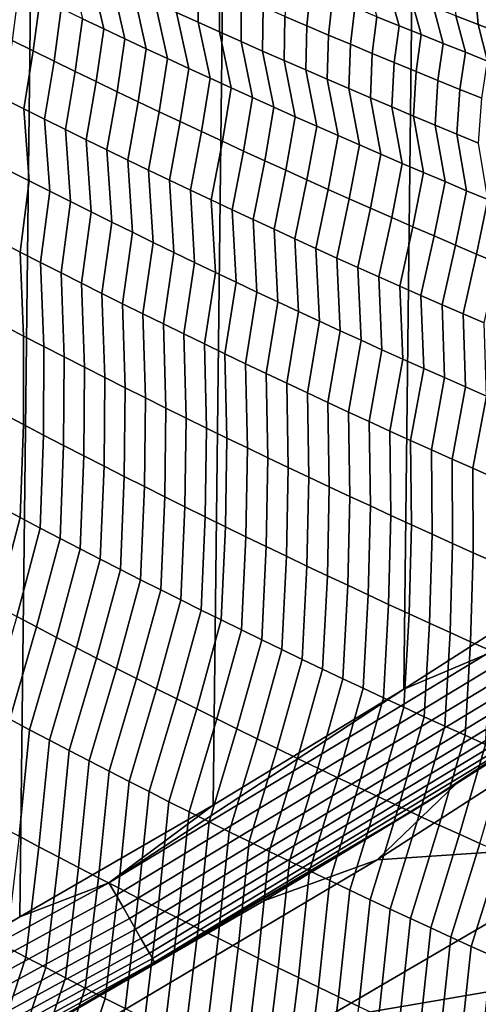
# Model space of a CAD drawing. Header units: metres. Extents: x -240 to 45, y -77 to 27.
# Tile 818 of 1056: x 13.51 to 14.78, y -23.47 to -20.74. Entities that reach past the tile are written whole.
import ezdxf

# ---------------------------------------------------------------- set-up
doc = ezdxf.new("R2010")
doc.units = ezdxf.units.M
doc.layers.add('solid_102011X2', color=7, linetype='CONTINUOUS')

msp = doc.modelspace()

# ---------------------------------------------------------------- linework, layer by layer
at = {"layer": 'solid_102011X2'}
for points in [[(14.046792, 22.914352), (13.512156, -23.223408), (12.969113, -23.521353), (13.511796, 23.223614)], [(14.573893, 22.593666), (14.047163, -22.914135), (13.512156, -23.223408), (14.046792, 22.914352)], [(15.092773, 22.261827), (14.574244, -22.593454), (14.047163, -22.914135), (14.573893, 22.593666)], [(15.603402, 21.91884), (15.093101, -22.261625), (14.574244, -22.593454), (15.092773, 22.261827)], [(13.685586, -20.738955, 125.52227), (13.744282, -20.766796, 125.531738), (13.708655, -20.612772, 125.890121), (13.649431, -20.585081, 125.880974)], [(13.744282, -20.766796, 125.531738), (13.803018, -20.794474, 125.541107), (13.767919, -20.640301, 125.899185), (13.708655, -20.612772, 125.890121)], [(13.945935, -20.721893, 125.925804), (14.005349, -20.74876, 125.934486), (14.004432, -20.62731, 126.302605), (13.944228, -20.600615, 126.294228)], [(13.803018, -20.794474, 125.541107), (13.861794, -20.821985, 125.550385), (13.82722, -20.667664, 125.90815), (13.767919, -20.640301, 125.899185)], [(14.005349, -20.74876, 125.934486), (14.064799, -20.775459, 125.943085), (14.064671, -20.653837, 126.31089), (14.004432, -20.62731, 126.302605)], [(14.245594, -20.73241, 126.335197), (14.305968, -20.758265, 126.343109), (14.316497, -20.657574, 126.716171), (14.255424, -20.631996, 126.708572)], [(14.499907, -20.733286, 126.738426), (14.561104, -20.758181, 126.745659), (14.533164, -20.658279, 127.1175), (14.47153, -20.633673, 127.110519)], [(13.49135, -20.799562, 125.1315), (13.549309, -20.828131, 125.141663), (13.568318, -20.682783, 125.503059), (13.509748, -20.654451, 125.493309)], [(13.861794, -20.821985, 125.550385), (13.920609, -20.849333, 125.559563), (13.886559, -20.694862, 125.917023), (13.82722, -20.667664, 125.90815)], [(14.064799, -20.775459, 125.943085), (14.124286, -20.801991, 125.951584), (14.124944, -20.680199, 126.319084), (14.064671, -20.653837, 126.31089)], [(14.305968, -20.758265, 126.343109), (14.366377, -20.783945, 126.350929), (14.377603, -20.682983, 126.723686), (14.316497, -20.657574, 126.716171)], [(14.561104, -20.758181, 126.745659), (14.622332, -20.782902, 126.7528), (14.594828, -20.682713, 127.12439), (14.533164, -20.658279, 127.1175)], [(14.718241, -20.731068, 127.137894), (14.779989, -20.754988, 127.144501), (14.773767, -20.68037, 127.521637), (14.711119, -20.656643, 127.515228)], [(13.549309, -20.828131, 125.141663), (13.60731, -20.856539, 125.151726), (13.626932, -20.710951, 125.512711), (13.568318, -20.682783, 125.503059)], [(13.920609, -20.849333, 125.559563), (13.979463, -20.876513, 125.568649), (13.945935, -20.721893, 125.925804), (13.886559, -20.694862, 125.917023)], [(14.124286, -20.801991, 125.951584), (14.183807, -20.828356, 125.959984), (14.185252, -20.706388, 126.327187), (14.124944, -20.680199, 126.319084)], [(14.366377, -20.783945, 126.350929), (14.426817, -20.809458, 126.35865), (14.438739, -20.70822, 126.731102), (14.377603, -20.682983, 126.723686)], [(14.622332, -20.782902, 126.7528), (14.683589, -20.807451, 126.759842), (14.65652, -20.706976, 127.131187), (14.594828, -20.682713, 127.12439)], [(14.779989, -20.754988, 127.144501), (14.841765, -20.778734, 127.151024), (14.836442, -20.703924, 127.527946), (14.773767, -20.68037, 127.521637)], [(13.60731, -20.856539, 125.151726), (13.665357, -20.884785, 125.161697), (13.685586, -20.738955, 125.52227), (13.626932, -20.710951, 125.512711)], [(13.979463, -20.876513, 125.568649), (14.038355, -20.903528, 125.577637), (14.005349, -20.74876, 125.934486), (13.945935, -20.721893, 125.925804)], [(14.183807, -20.828356, 125.959984), (14.243364, -20.854551, 125.968292), (14.245594, -20.73241, 126.335197), (14.185252, -20.706388, 126.327187)], [(14.426817, -20.809458, 126.35865), (14.487289, -20.834799, 126.36628), (14.499907, -20.733286, 126.738426), (14.438739, -20.70822, 126.731102)], [(14.683589, -20.807451, 126.759842), (14.744876, -20.831825, 126.766792), (14.718241, -20.731068, 127.137894), (14.65652, -20.706976, 127.131187)], [(13.665357, -20.884785, 125.161697), (13.723445, -20.912867, 125.17157), (13.744282, -20.766796, 125.531738), (13.685586, -20.738955, 125.52227)], [(14.038355, -20.903528, 125.577637), (14.097284, -20.930374, 125.586533), (14.064799, -20.775459, 125.943085), (14.005349, -20.74876, 125.934486)], [(14.243364, -20.854551, 125.968292), (14.302956, -20.880579, 125.976509), (14.305968, -20.758265, 126.343109), (14.245594, -20.73241, 126.335197)], [(14.487289, -20.834799, 126.36628), (14.547793, -20.859968, 126.373817), (14.561104, -20.758181, 126.745659), (14.499907, -20.733286, 126.738426)], [(14.744876, -20.831825, 126.766792), (14.80619, -20.856028, 126.773643), (14.779989, -20.754988, 127.144501), (14.718241, -20.731068, 127.137894)], [(13.723445, -20.912867, 125.17157), (13.781575, -20.940788, 125.181351), (13.803018, -20.794474, 125.541107), (13.744282, -20.766796, 125.531738)], [(14.097284, -20.930374, 125.586533), (14.156252, -20.957056, 125.595322), (14.124286, -20.801991, 125.951584), (14.064799, -20.775459, 125.943085)], [(14.302956, -20.880579, 125.976509), (14.36258, -20.906437, 125.984619), (14.366377, -20.783945, 126.350929), (14.305968, -20.758265, 126.343109)], [(14.547793, -20.859968, 126.373817), (14.608328, -20.884964, 126.381256), (14.622332, -20.782902, 126.7528), (14.561104, -20.758181, 126.745659)], [(14.80619, -20.856028, 126.773643), (14.867534, -20.880054, 126.780403), (14.841765, -20.778734, 127.151024), (14.779989, -20.754988, 127.144501)], [(13.46594, -20.959507, 124.776115), (13.523328, -20.988308, 124.78672), (13.549309, -20.828131, 125.141663), (13.49135, -20.799562, 125.1315)], [(13.781575, -20.940788, 125.181351), (13.839748, -20.968544, 125.191025), (13.861794, -20.821985, 125.550385), (13.803018, -20.794474, 125.541107)], [(14.156252, -20.957056, 125.595322), (14.215256, -20.983568, 125.604019), (14.183807, -20.828356, 125.959984), (14.124286, -20.801991, 125.951584)], [(14.36258, -20.906437, 125.984619), (14.422239, -20.932127, 125.992645), (14.426817, -20.809458, 126.35865), (14.366377, -20.783945, 126.350929)], [(14.608328, -20.884964, 126.381256), (14.668893, -20.909788, 126.388596), (14.683589, -20.807451, 126.759842), (14.622332, -20.782902, 126.7528)], [(14.668893, -20.909788, 126.388596), (14.729488, -20.934439, 126.395844), (14.744876, -20.831825, 126.766792), (14.683589, -20.807451, 126.759842)], [(13.523328, -20.988308, 124.78672), (13.580762, -21.016951, 124.797226), (13.60731, -20.856539, 125.151726), (13.549309, -20.828131, 125.141663)], [(13.839748, -20.968544, 125.191025), (13.897962, -20.996136, 125.200607), (13.920609, -20.849333, 125.559563), (13.861794, -20.821985, 125.550385)], [(14.215256, -20.983568, 125.604019), (14.274296, -21.009912, 125.612617), (14.243364, -20.854551, 125.968292), (14.183807, -20.828356, 125.959984)], [(14.422239, -20.932127, 125.992645), (14.481931, -20.957645, 126.000565), (14.487289, -20.834799, 126.36628), (14.426817, -20.809458, 126.35865)], [(14.729488, -20.934439, 126.395844), (14.790113, -20.958918, 126.402992), (14.80619, -20.856028, 126.773643), (14.744876, -20.831825, 126.766792)], [(13.580762, -21.016951, 124.797226), (13.638241, -21.045433, 124.807632), (13.665357, -20.884785, 125.161697), (13.60731, -20.856539, 125.151726)], [(13.897962, -20.996136, 125.200607), (13.956217, -21.023563, 125.210091), (13.979463, -20.876513, 125.568649), (13.920609, -20.849333, 125.559563)], [(14.274296, -21.009912, 125.612617), (14.333372, -21.036087, 125.621117), (14.302956, -20.880579, 125.976509), (14.243364, -20.854551, 125.968292)], [(14.481931, -20.957645, 126.000565), (14.541656, -20.982994, 126.008392), (14.547793, -20.859968, 126.373817), (14.487289, -20.834799, 126.36628)], [(14.541656, -20.982994, 126.008392), (14.601412, -21.008171, 126.016121), (14.608328, -20.884964, 126.381256), (14.547793, -20.859968, 126.373817)], [(13.638241, -21.045433, 124.807632), (13.695765, -21.073753, 124.817947), (13.723445, -20.912867, 125.17157), (13.665357, -20.884785, 125.161697)], [(13.956217, -21.023563, 125.210091), (14.014511, -21.050825, 125.219475), (14.038355, -20.903528, 125.577637), (13.979463, -20.876513, 125.568649)], [(14.333372, -21.036087, 125.621117), (14.392484, -21.062094, 125.629524), (14.36258, -20.906437, 125.984619), (14.302956, -20.880579, 125.976509)], [(14.601412, -21.008171, 126.016121), (14.6612, -21.033178, 126.02375), (14.668893, -20.909788, 126.388596), (14.608328, -20.884964, 126.381256)], [(13.695765, -21.073753, 124.817947), (13.753334, -21.101912, 124.828156), (13.781575, -20.940788, 125.181351), (13.723445, -20.912867, 125.17157)], [(14.014511, -21.050825, 125.219475), (14.072845, -21.077919, 125.228767), (14.097284, -20.930374, 125.586533), (14.038355, -20.903528, 125.577637)], [(14.392484, -21.062094, 125.629524), (14.45163, -21.087929, 125.637825), (14.422239, -20.932127, 125.992645), (14.36258, -20.906437, 125.984619)], [(14.6612, -21.033178, 126.02375), (14.721018, -21.058012, 126.031281), (14.729488, -20.934439, 126.395844), (14.668893, -20.909788, 126.388596)], [(13.753334, -21.101912, 124.828156), (13.810946, -21.129908, 124.838264), (13.839748, -20.968544, 125.191025), (13.781575, -20.940788, 125.181351)], [(14.072845, -21.077919, 125.228767), (14.131219, -21.104849, 125.237953), (14.156252, -20.957056, 125.595322), (14.097284, -20.930374, 125.586533)], [(14.45163, -21.087929, 125.637825), (14.510809, -21.113596, 125.646027), (14.481931, -20.957645, 126.000565), (14.422239, -20.932127, 125.992645)], [(14.721018, -21.058012, 126.031281), (14.780868, -21.082674, 126.038719), (14.790113, -20.958918, 126.402992), (14.729488, -20.934439, 126.395844)], [(13.481312, -21.158377, 124.437187), (13.538291, -21.187313, 124.448196), (13.523328, -20.988308, 124.78672), (13.46594, -20.959507, 124.776115)], [(13.810946, -21.129908, 124.838264), (13.868603, -21.157742, 124.848282), (13.897962, -20.996136, 125.200607), (13.839748, -20.968544, 125.191025)], [(14.131219, -21.104849, 125.237953), (14.189631, -21.131611, 125.24704), (14.215256, -20.983568, 125.604019), (14.156252, -20.957056, 125.595322)], [(14.510809, -21.113596, 125.646027), (14.570024, -21.139091, 125.654129), (14.541656, -20.982994, 126.008392), (14.481931, -20.957645, 126.000565)], [(13.538291, -21.187313, 124.448196), (13.595317, -21.216089, 124.459106), (13.580762, -21.016951, 124.797226), (13.523328, -20.988308, 124.78672)], [(13.868603, -21.157742, 124.848282), (13.926302, -21.185411, 124.858192), (13.956217, -21.023563, 125.210091), (13.897962, -20.996136, 125.200607)], [(14.189631, -21.131611, 125.24704), (14.248081, -21.158205, 125.256027), (14.274296, -21.009912, 125.612617), (14.215256, -20.983568, 125.604019)], [(14.570024, -21.139091, 125.654129), (14.629271, -21.164415, 125.662132), (14.601412, -21.008171, 126.016121), (14.541656, -20.982994, 126.008392)], [(13.595317, -21.216089, 124.459106), (13.652391, -21.244705, 124.46991), (13.638241, -21.045433, 124.807632), (13.580762, -21.016951, 124.797226)], [(13.926302, -21.185411, 124.858192), (13.984043, -21.212915, 124.867996), (14.014511, -21.050825, 125.219475), (13.956217, -21.023563, 125.210091)], [(14.248081, -21.158205, 125.256027), (14.306569, -21.184631, 125.264908), (14.333372, -21.036087, 125.621117), (14.274296, -21.009912, 125.612617)], [(14.629271, -21.164415, 125.662132), (14.68855, -21.189568, 125.670036), (14.6612, -21.033178, 126.02375), (14.601412, -21.008171, 126.016121)], [(13.652391, -21.244705, 124.46991), (13.709513, -21.273161, 124.480614), (13.695765, -21.073753, 124.817947), (13.638241, -21.045433, 124.807632)], [(13.984043, -21.212915, 124.867996), (14.041825, -21.240255, 124.877708), (14.072845, -21.077919, 125.228767), (14.014511, -21.050825, 125.219475)], [(14.306569, -21.184631, 125.264908), (14.365094, -21.21089, 125.273697), (14.392484, -21.062094, 125.629524), (14.333372, -21.036087, 125.621117)], [(14.68855, -21.189568, 125.670036), (14.747862, -21.214546, 125.677834), (14.721018, -21.058012, 126.031281), (14.6612, -21.033178, 126.02375)], [(13.709513, -21.273161, 124.480614), (13.76668, -21.301455, 124.491211), (13.753334, -21.101912, 124.828156), (13.695765, -21.073753, 124.817947)], [(14.041825, -21.240255, 124.877708), (14.099649, -21.267429, 124.887314), (14.131219, -21.104849, 125.237953), (14.072845, -21.077919, 125.228767)], [(14.365094, -21.21089, 125.273697), (14.423656, -21.23698, 125.282379), (14.45163, -21.087929, 125.637825), (14.392484, -21.062094, 125.629524)], [(14.747862, -21.214546, 125.677834), (14.807205, -21.239353, 125.685532), (14.780868, -21.082674, 126.038719), (14.721018, -21.058012, 126.031281)], [(13.76668, -21.301455, 124.491211), (13.823894, -21.329588, 124.501709), (13.810946, -21.129908, 124.838264), (13.753334, -21.101912, 124.828156)], [(14.099649, -21.267429, 124.887314), (14.157515, -21.294439, 124.89682), (14.189631, -21.131611, 125.24704), (14.131219, -21.104849, 125.237953)], [(14.423656, -21.23698, 125.282379), (14.482252, -21.262899, 125.290962), (14.510809, -21.113596, 125.646027), (14.45163, -21.087929, 125.637825)], [(13.823894, -21.329588, 124.501709), (13.881152, -21.357557, 124.5121), (13.868603, -21.157742, 124.848282), (13.810946, -21.129908, 124.838264)], [(14.157515, -21.294439, 124.89682), (14.21542, -21.321281, 124.906219), (14.248081, -21.158205, 125.256027), (14.189631, -21.131611, 125.24704)], [(14.482252, -21.262899, 125.290962), (14.540885, -21.288651, 125.299438), (14.570024, -21.139091, 125.654129), (14.510809, -21.113596, 125.646027)], [(13.457001, -21.355215, 124.100388), (13.51337, -21.384256, 124.111832), (13.538291, -21.187313, 124.448196), (13.481312, -21.158377, 124.437187)], [(13.881152, -21.357557, 124.5121), (13.938456, -21.385363, 124.522392), (13.926302, -21.185411, 124.858192), (13.868603, -21.157742, 124.848282)], [(14.21542, -21.321281, 124.906219), (14.273364, -21.347956, 124.91552), (14.306569, -21.184631, 125.264908), (14.248081, -21.158205, 125.256027)], [(14.540885, -21.288651, 125.299438), (14.599552, -21.31423, 125.307816), (14.629271, -21.164415, 125.662132), (14.570024, -21.139091, 125.654129)], [(13.51337, -21.384256, 124.111832), (13.569788, -21.413141, 124.123177), (13.595317, -21.216089, 124.459106), (13.538291, -21.187313, 124.448196)], [(13.938456, -21.385363, 124.522392), (13.995804, -21.413004, 124.532585), (13.984043, -21.212915, 124.867996), (13.926302, -21.185411, 124.858192)], [(14.273364, -21.347956, 124.91552), (14.331347, -21.374464, 124.924713), (14.365094, -21.21089, 125.273697), (14.306569, -21.184631, 125.264908)], [(14.599552, -21.31423, 125.307816), (14.658254, -21.339638, 125.316093), (14.68855, -21.189568, 125.670036), (14.629271, -21.164415, 125.662132)], [(13.995804, -21.413004, 124.532585), (14.053195, -21.440481, 124.542664), (14.041825, -21.240255, 124.877708), (13.984043, -21.212915, 124.867996)], [(14.331347, -21.374464, 124.924713), (14.389369, -21.400805, 124.933807), (14.423656, -21.23698, 125.282379), (14.365094, -21.21089, 125.273697)], [(14.658254, -21.339638, 125.316093), (14.71699, -21.364876, 125.324265), (14.747862, -21.214546, 125.677834), (14.68855, -21.189568, 125.670036)], [(14.71699, -21.364876, 125.324265), (14.775759, -21.38994, 125.332329), (14.807205, -21.239353, 125.685532), (14.747862, -21.214546, 125.677834)], [(13.569788, -21.413141, 124.123177), (13.626256, -21.441868, 124.134422), (13.652391, -21.244705, 124.46991), (13.595317, -21.216089, 124.459106)], [(14.053195, -21.440481, 124.542664), (14.11063, -21.467794, 124.552643), (14.099649, -21.267429, 124.887314), (14.041825, -21.240255, 124.877708)], [(14.389369, -21.400805, 124.933807), (14.44743, -21.426975, 124.942795), (14.482252, -21.262899, 125.290962), (14.423656, -21.23698, 125.282379)], [(14.775759, -21.38994, 125.332329), (14.83456, -21.414833, 125.340294), (14.86658, -21.263987, 125.69313), (14.807205, -21.239353, 125.685532)], [(13.626256, -21.441868, 124.134422), (13.682774, -21.470436, 124.145554), (13.709513, -21.273161, 124.480614), (13.652391, -21.244705, 124.46991)], [(14.11063, -21.467794, 124.552643), (14.168107, -21.49494, 124.562515), (14.157515, -21.294439, 124.89682), (14.099649, -21.267429, 124.887314)], [(14.44743, -21.426975, 124.942795), (14.505527, -21.452978, 124.951683), (14.540885, -21.288651, 125.299438), (14.482252, -21.262899, 125.290962)], [(13.682774, -21.470436, 124.145554), (13.73934, -21.498846, 124.156586), (13.76668, -21.301455, 124.491211), (13.709513, -21.273161, 124.480614)], [(14.168107, -21.49494, 124.562515), (14.225627, -21.521921, 124.572289), (14.21542, -21.321281, 124.906219), (14.157515, -21.294439, 124.89682)], [(14.505527, -21.452978, 124.951683), (14.563661, -21.478811, 124.960457), (14.599552, -21.31423, 125.307816), (14.540885, -21.288651, 125.299438)], [(13.73934, -21.498846, 124.156586), (13.795954, -21.527096, 124.167519), (13.823894, -21.329588, 124.501709), (13.76668, -21.301455, 124.491211)], [(14.225627, -21.521921, 124.572289), (14.283188, -21.548735, 124.581947), (14.273364, -21.347956, 124.91552), (14.21542, -21.321281, 124.906219)], [(14.563661, -21.478811, 124.960457), (14.621832, -21.504475, 124.969131), (14.658254, -21.339638, 125.316093), (14.599552, -21.31423, 125.307816)], [(13.795954, -21.527096, 124.167519), (13.852615, -21.555183, 124.178337), (13.881152, -21.357557, 124.5121), (13.823894, -21.329588, 124.501709)], [(14.283188, -21.548735, 124.581947), (14.34079, -21.575382, 124.591499), (14.331347, -21.374464, 124.924713), (14.273364, -21.347956, 124.91552)], [(14.621832, -21.504475, 124.969131), (14.680038, -21.529966, 124.977699), (14.71699, -21.364876, 125.324265), (14.658254, -21.339638, 125.316093)], [(13.466795, -21.587523, 123.781258), (13.522763, -21.616611, 123.793114), (13.51337, -21.384256, 124.111832), (13.457001, -21.355215, 124.100388)], [(13.852615, -21.555183, 124.178337), (13.909325, -21.583111, 124.189056), (13.938456, -21.385363, 124.522392), (13.881152, -21.357557, 124.5121)], [(14.34079, -21.575382, 124.591499), (14.398432, -21.60186, 124.600952), (14.389369, -21.400805, 124.933807), (14.331347, -21.374464, 124.924713)], [(14.680038, -21.529966, 124.977699), (14.738279, -21.555288, 124.98616), (14.775759, -21.38994, 125.332329), (14.71699, -21.364876, 125.324265)], [(13.522763, -21.616611, 123.793114), (13.578784, -21.645546, 123.804863), (13.569788, -21.413141, 124.123177), (13.51337, -21.384256, 124.111832)], [(13.909325, -21.583111, 124.189056), (13.96608, -21.610876, 124.199669), (13.995804, -21.413004, 124.532585), (13.938456, -21.385363, 124.522392)], [(14.398432, -21.60186, 124.600952), (14.456114, -21.628172, 124.610291), (14.44743, -21.426975, 124.942795), (14.389369, -21.400805, 124.933807)], [(14.738279, -21.555288, 124.98616), (14.796556, -21.580439, 124.994522), (14.83456, -21.414833, 125.340294), (14.775759, -21.38994, 125.332329)], [(13.578784, -21.645546, 123.804863), (13.634857, -21.674322, 123.816513), (13.626256, -21.441868, 124.134422), (13.569788, -21.413141, 124.123177)], [(13.96608, -21.610876, 124.199669), (14.022881, -21.638479, 124.210175), (14.053195, -21.440481, 124.542664), (13.995804, -21.413004, 124.532585)], [(14.456114, -21.628172, 124.610291), (14.513835, -21.654312, 124.61953), (14.505527, -21.452978, 124.951683), (14.44743, -21.426975, 124.942795)], [(13.634857, -21.674322, 123.816513), (13.690981, -21.702942, 123.828049), (13.682774, -21.470436, 124.145554), (13.626256, -21.441868, 124.134422)], [(14.022881, -21.638479, 124.210175), (14.079726, -21.66592, 124.220573), (14.11063, -21.467794, 124.552643), (14.053195, -21.440481, 124.542664)], [(14.513835, -21.654312, 124.61953), (14.571595, -21.680286, 124.628654), (14.563661, -21.478811, 124.960457), (14.505527, -21.452978, 124.951683)], [(13.690981, -21.702942, 123.828049), (13.747155, -21.731401, 123.839485), (13.73934, -21.498846, 124.156586), (13.682774, -21.470436, 124.145554)], [(14.079726, -21.66592, 124.220573), (14.136618, -21.693195, 124.230865), (14.168107, -21.49494, 124.562515), (14.11063, -21.467794, 124.552643)], [(14.571595, -21.680286, 124.628654), (14.629394, -21.706089, 124.637672), (14.621832, -21.504475, 124.969131), (14.563661, -21.478811, 124.960457)], [(13.747155, -21.731401, 123.839485), (13.803381, -21.759705, 123.850807), (13.795954, -21.527096, 124.167519), (13.73934, -21.498846, 124.156586)], [(14.136618, -21.693195, 124.230865), (14.193553, -21.720308, 124.241051), (14.225627, -21.521921, 124.572289), (14.168107, -21.49494, 124.562515)], [(14.629394, -21.706089, 124.637672), (14.687229, -21.731722, 124.646584), (14.680038, -21.529966, 124.977699), (14.621832, -21.504475, 124.969131)], [(13.803381, -21.759705, 123.850807), (13.859655, -21.787848, 123.862022), (13.852615, -21.555183, 124.178337), (13.795954, -21.527096, 124.167519)], [(14.193553, -21.720308, 124.241051), (14.250532, -21.747255, 124.251122), (14.283188, -21.548735, 124.581947), (14.225627, -21.521921, 124.572289)], [(14.687229, -21.731722, 124.646584), (14.745102, -21.757183, 124.655388), (14.738279, -21.555288, 124.98616), (14.680038, -21.529966, 124.977699)], [(13.859655, -21.787848, 123.862022), (13.915978, -21.81583, 123.873131), (13.909325, -21.583111, 124.189056), (13.852615, -21.555183, 124.178337)], [(14.250532, -21.747255, 124.251122), (14.307554, -21.774038, 124.261093), (14.34079, -21.575382, 124.591499), (14.283188, -21.548735, 124.581947)], [(14.745102, -21.757183, 124.655388), (14.803012, -21.782473, 124.664078), (14.796556, -21.580439, 124.994522), (14.738279, -21.555288, 124.98616)], [(13.46654, -21.832207, 123.47184), (13.52217, -21.861353, 123.484138), (13.522763, -21.616611, 123.793114), (13.466795, -21.587523, 123.781258)], [(13.915978, -21.81583, 123.873131), (13.972351, -21.843653, 123.884132), (13.96608, -21.610876, 124.199669), (13.909325, -21.583111, 124.189056)], [(14.307554, -21.774038, 124.261093), (14.364618, -21.800655, 124.27095), (14.398432, -21.60186, 124.600952), (14.34079, -21.575382, 124.591499)], [(13.52217, -21.861353, 123.484138), (13.577855, -21.890343, 123.496323), (13.578784, -21.645546, 123.804863), (13.522763, -21.616611, 123.793114)], [(13.972351, -21.843653, 123.884132), (14.028771, -21.871313, 123.89502), (14.022881, -21.638479, 124.210175), (13.96608, -21.610876, 124.199669)], [(14.364618, -21.800655, 124.27095), (14.421724, -21.827106, 124.280701), (14.456114, -21.628172, 124.610291), (14.398432, -21.60186, 124.600952)], [(13.577855, -21.890343, 123.496323), (13.633595, -21.919176, 123.5084), (13.634857, -21.674322, 123.816513), (13.578784, -21.645546, 123.804863)], [(14.028771, -21.871313, 123.89502), (14.085239, -21.898811, 123.905807), (14.079726, -21.66592, 124.220573), (14.022881, -21.638479, 124.210175)], [(14.421724, -21.827106, 124.280701), (14.478872, -21.85339, 124.290344), (14.513835, -21.654312, 124.61953), (14.456114, -21.628172, 124.610291)], [(13.633595, -21.919176, 123.5084), (13.689387, -21.947855, 123.52037), (13.690981, -21.702942, 123.828049), (13.634857, -21.674322, 123.816513)], [(14.085239, -21.898811, 123.905807), (14.141754, -21.926147, 123.916473), (14.136618, -21.693195, 124.230865), (14.079726, -21.66592, 124.220573)], [(14.478872, -21.85339, 124.290344), (14.536061, -21.879505, 124.299873), (14.571595, -21.680286, 124.628654), (14.513835, -21.654312, 124.61953)], [(13.689387, -21.947855, 123.52037), (13.745234, -21.976376, 123.532234), (13.747155, -21.731401, 123.839485), (13.690981, -21.702942, 123.828049)], [(14.141754, -21.926147, 123.916473), (14.198315, -21.953321, 123.92704), (14.193553, -21.720308, 124.241051), (14.136618, -21.693195, 124.230865)], [(14.536061, -21.879505, 124.299873), (14.59329, -21.905455, 124.309296), (14.629394, -21.706089, 124.637672), (14.571595, -21.680286, 124.628654)], [(14.59329, -21.905455, 124.309296), (14.650558, -21.931234, 124.318604), (14.687229, -21.731722, 124.646584), (14.629394, -21.706089, 124.637672)], [(13.745234, -21.976376, 123.532234), (13.801132, -22.00474, 123.543976), (13.803381, -21.759705, 123.850807), (13.747155, -21.731401, 123.839485)], [(14.198315, -21.953321, 123.92704), (14.254922, -21.98033, 123.937485), (14.250532, -21.747255, 124.251122), (14.193553, -21.720308, 124.241051)], [(14.650558, -21.931234, 124.318604), (14.707867, -21.956846, 124.327805), (14.745102, -21.757183, 124.655388), (14.687229, -21.731722, 124.646584)], [(13.801132, -22.00474, 123.543976), (13.857082, -22.032946, 123.555618), (13.859655, -21.787848, 123.862022), (13.803381, -21.759705, 123.850807)], [(14.254922, -21.98033, 123.937485), (14.311573, -22.007175, 123.94783), (14.307554, -21.774038, 124.261093), (14.250532, -21.747255, 124.251122)], [(14.707867, -21.956846, 124.327805), (14.765213, -21.982288, 124.336891), (14.803012, -21.782473, 124.664078), (14.745102, -21.757183, 124.655388)], [(13.857082, -22.032946, 123.555618), (13.913085, -22.060993, 123.567146), (13.915978, -21.81583, 123.873131), (13.859655, -21.787848, 123.862022)], [(14.311573, -22.007175, 123.94783), (14.36827, -22.033855, 123.958054), (14.364618, -21.800655, 124.27095), (14.307554, -21.774038, 124.261093)], [(14.765213, -21.982288, 124.336891), (14.822598, -22.007559, 124.345863), (14.860957, -21.80759, 124.672661), (14.803012, -21.782473, 124.664078)], [(14.36827, -22.033855, 123.958054), (14.425011, -22.060371, 123.96817), (14.421724, -21.827106, 124.280701), (14.364618, -21.800655, 124.27095)], [(13.457604, -22.089417, 123.173088), (13.512948, -22.118616, 123.185844), (13.52217, -21.861353, 123.484138), (13.46654, -21.832207, 123.47184)], [(13.913085, -22.060993, 123.567146), (13.969138, -22.088881, 123.57856), (13.972351, -21.843653, 123.884132), (13.915978, -21.81583, 123.873131)], [(14.425011, -22.060371, 123.96817), (14.481794, -22.086721, 123.978172), (14.478872, -21.85339, 124.290344), (14.421724, -21.827106, 124.280701)], [(13.512948, -22.118616, 123.185844), (13.568349, -22.147659, 123.198486), (13.577855, -21.890343, 123.496323), (13.52217, -21.861353, 123.484138)], [(13.969138, -22.088881, 123.57856), (14.025242, -22.116608, 123.589859), (14.028771, -21.871313, 123.89502), (13.972351, -21.843653, 123.884132)], [(14.481794, -22.086721, 123.978172), (14.538621, -22.112904, 123.988068), (14.536061, -21.879505, 124.299873), (14.478872, -21.85339, 124.290344)], [(13.568349, -22.147659, 123.198486), (13.623807, -22.17655, 123.211021), (13.633595, -21.919176, 123.5084), (13.577855, -21.890343, 123.496323)], [(14.025242, -22.116608, 123.589859), (14.081394, -22.144173, 123.601051), (14.085239, -21.898811, 123.905807), (14.028771, -21.871313, 123.89502)], [(14.538621, -22.112904, 123.988068), (14.59549, -22.13892, 123.997841), (14.59329, -21.905455, 124.309296), (14.536061, -21.879505, 124.299873)], [(13.623807, -22.17655, 123.211021), (13.67932, -22.205286, 123.223442), (13.689387, -21.947855, 123.52037), (13.633595, -21.919176, 123.5084)], [(14.081394, -22.144173, 123.601051), (14.137597, -22.171577, 123.612129), (14.141754, -21.926147, 123.916473), (14.085239, -21.898811, 123.905807)], [(14.59549, -22.13892, 123.997841), (14.652401, -22.16477, 124.007507), (14.650558, -21.931234, 124.318604), (14.59329, -21.905455, 124.309296)], [(13.67932, -22.205286, 123.223442), (13.73489, -22.233868, 123.235748), (13.745234, -21.976376, 123.532234), (13.689387, -21.947855, 123.52037)], [(14.137597, -22.171577, 123.612129), (14.193849, -22.19882, 123.623093), (14.198315, -21.953321, 123.92704), (14.141754, -21.926147, 123.916473)], [(14.652401, -22.16477, 124.007507), (14.709353, -22.190451, 124.017059), (14.707867, -21.956846, 124.327805), (14.650558, -21.931234, 124.318604)], [(13.73489, -22.233868, 123.235748), (13.790515, -22.262291, 123.24794), (13.801132, -22.00474, 123.543976), (13.745234, -21.976376, 123.532234)], [(14.193849, -22.19882, 123.623093), (14.250148, -22.225901, 123.633949), (14.254922, -21.98033, 123.937485), (14.198315, -21.953321, 123.92704)], [(14.709353, -22.190451, 124.017059), (14.766346, -22.215961, 124.026497), (14.765213, -21.982288, 124.336891), (14.707867, -21.956846, 124.327805)], [(13.790515, -22.262291, 123.24794), (13.846194, -22.290558, 123.260025), (13.857082, -22.032946, 123.555618), (13.801132, -22.00474, 123.543976)], [(14.250148, -22.225901, 123.633949), (14.306494, -22.252817, 123.644684), (14.311573, -22.007175, 123.94783), (14.254922, -21.98033, 123.937485)], [(14.766346, -22.215961, 124.026497), (14.823379, -22.241304, 124.03582), (14.822598, -22.007559, 124.345863), (14.765213, -21.982288, 124.336891)], [(13.846194, -22.290558, 123.260025), (13.901928, -22.318668, 123.271988), (13.913085, -22.060993, 123.567146), (13.857082, -22.032946, 123.555618)], [(14.306494, -22.252817, 123.644684), (14.362887, -22.279572, 123.655304), (14.36827, -22.033855, 123.958054), (14.311573, -22.007175, 123.94783)], [(14.362887, -22.279572, 123.655304), (14.419328, -22.30616, 123.665817), (14.425011, -22.060371, 123.96817), (14.36827, -22.033855, 123.958054)], [(13.901928, -22.318668, 123.271988), (13.957715, -22.346619, 123.283844), (13.969138, -22.088881, 123.57856), (13.913085, -22.060993, 123.567146)], [(14.419328, -22.30616, 123.665817), (14.475814, -22.332586, 123.676208), (14.481794, -22.086721, 123.978172), (14.425011, -22.060371, 123.96817)], [(14.475814, -22.332586, 123.676208), (14.532344, -22.358845, 123.686485), (14.538621, -22.112904, 123.988068), (14.481794, -22.086721, 123.978172)], [(13.393665, -22.333832, 122.874397), (13.448648, -22.363169, 122.887711), (13.512948, -22.118616, 123.185844), (13.457604, -22.089417, 123.173088)], [(13.957715, -22.346619, 123.283844), (14.013555, -22.374413, 123.295578), (14.025242, -22.116608, 123.589859), (13.969138, -22.088881, 123.57856)], [(14.532344, -22.358845, 123.686485), (14.58892, -22.384937, 123.696648), (14.59549, -22.13892, 123.997841), (14.538621, -22.112904, 123.988068)], [(13.448648, -22.363169, 122.887711), (13.503692, -22.392355, 122.900917), (13.568349, -22.147659, 123.198486), (13.512948, -22.118616, 123.185844)], [(14.013555, -22.374413, 123.295578), (14.069447, -22.402044, 123.307205), (14.081394, -22.144173, 123.601051), (14.025242, -22.116608, 123.589859)], [(14.58892, -22.384937, 123.696648), (14.645539, -22.410864, 123.706688), (14.652401, -22.16477, 124.007507), (14.59549, -22.13892, 123.997841)], [(13.503692, -22.392355, 122.900917), (13.558795, -22.421389, 122.914001), (13.623807, -22.17655, 123.211021), (13.568349, -22.147659, 123.198486)], [(14.069447, -22.402044, 123.307205), (14.125391, -22.429518, 123.31871), (14.137597, -22.171577, 123.612129), (14.081394, -22.144173, 123.601051)], [(14.645539, -22.410864, 123.706688), (14.702202, -22.436625, 123.716621), (14.709353, -22.190451, 124.017059), (14.652401, -22.16477, 124.007507)], [(13.558795, -22.421389, 122.914001), (13.613957, -22.45027, 122.926979), (13.67932, -22.205286, 123.223442), (13.623807, -22.17655, 123.211021)], [(14.125391, -22.429518, 123.31871), (14.181386, -22.456829, 123.330093), (14.193849, -22.19882, 123.623093), (14.137597, -22.171577, 123.612129)], [(14.702202, -22.436625, 123.716621), (14.758908, -22.462215, 123.726433), (14.766346, -22.215961, 124.026497), (14.709353, -22.190451, 124.017059)], [(13.613957, -22.45027, 122.926979), (13.669179, -22.479, 122.939835), (13.73489, -22.233868, 123.235748), (13.67932, -22.205286, 123.223442)], [(14.181386, -22.456829, 123.330093), (14.237432, -22.48398, 123.34137), (14.250148, -22.225901, 123.633949), (14.193849, -22.19882, 123.623093)], [(14.758908, -22.462215, 123.726433), (14.815656, -22.48764, 123.736122), (14.823379, -22.241304, 124.03582), (14.766346, -22.215961, 124.026497)], [(13.669179, -22.479, 122.939835), (13.724458, -22.507574, 122.952576), (13.790515, -22.262291, 123.24794), (13.73489, -22.233868, 123.235748)], [(14.237432, -22.48398, 123.34137), (14.293529, -22.510969, 123.352524), (14.306494, -22.252817, 123.644684), (14.250148, -22.225901, 123.633949)], [(13.724458, -22.507574, 122.952576), (13.779795, -22.535995, 122.965202), (13.846194, -22.290558, 123.260025), (13.790515, -22.262291, 123.24794)], [(14.293529, -22.510969, 123.352524), (14.349673, -22.537796, 123.363564), (14.362887, -22.279572, 123.655304), (14.306494, -22.252817, 123.644684)], [(14.801622, -22.49753, 0.002684), (14.574244, -22.593454), (15.093101, -22.261625)], [(14.625052, -22.913799, 0.275086), (15.635627, -22.259079, 0.27507), (15.243496, -22.520607, 0.276035)], [(14.937321, -22.710855, 0.234964), (15.635627, -22.259079, 0.27507), (14.625052, -22.913799, 0.275086)], [(13.779795, -22.535995, 122.965202), (13.835189, -22.56426, 122.977715), (13.901928, -22.318668, 123.271988), (13.846194, -22.290558, 123.260025)], [(14.349673, -22.537796, 123.363564), (14.405868, -22.564459, 123.374489), (14.419328, -22.30616, 123.665817), (14.362887, -22.279572, 123.655304)], [(13.835189, -22.56426, 122.977715), (13.89064, -22.592371, 122.990112), (13.957715, -22.346619, 123.283844), (13.901928, -22.318668, 123.271988)], [(14.405868, -22.564459, 123.374489), (14.462111, -22.590958, 123.385292), (14.475814, -22.332586, 123.676208), (14.419328, -22.30616, 123.665817)], [(14.462111, -22.590958, 123.385292), (14.5184, -22.617294, 123.395973), (14.532344, -22.358845, 123.686485), (14.475814, -22.332586, 123.676208)], [(13.89064, -22.592371, 122.990112), (13.946147, -22.620325, 123.002388), (14.013555, -22.374413, 123.295578), (13.957715, -22.346619, 123.283844)], [(14.5184, -22.617294, 123.395973), (14.574738, -22.643465, 123.40654), (14.58892, -22.384937, 123.696648), (14.532344, -22.358845, 123.686485)], [(13.946147, -22.620325, 123.002388), (14.001709, -22.648121, 123.014542), (14.069447, -22.402044, 123.307205), (14.013555, -22.374413, 123.295578)], [(14.574738, -22.643465, 123.40654), (14.631122, -22.66947, 123.416985), (14.645539, -22.410864, 123.706688), (14.58892, -22.384937, 123.696648)], [(13.429444, -22.647429, 122.614006), (13.484253, -22.676613, 122.627686), (13.558795, -22.421389, 122.914001), (13.503692, -22.392355, 122.900917)], [(14.001709, -22.648121, 123.014542), (14.057326, -22.675758, 123.026581), (14.125391, -22.429518, 123.31871), (14.069447, -22.402044, 123.307205)], [(14.631122, -22.66947, 123.416985), (14.687551, -22.695309, 123.427315), (14.702202, -22.436625, 123.716621), (14.645539, -22.410864, 123.706688)], [(13.484253, -22.676613, 122.627686), (13.539124, -22.705645, 122.641243), (13.613957, -22.45027, 122.926979), (13.558795, -22.421389, 122.914001)], [(14.057326, -22.675758, 123.026581), (14.112997, -22.703239, 123.038506), (14.181386, -22.456829, 123.330093), (14.125391, -22.429518, 123.31871)], [(14.687551, -22.695309, 123.427315), (14.744026, -22.720982, 123.437515), (14.758908, -22.462215, 123.726433), (14.702202, -22.436625, 123.716621)], [(13.539124, -22.705645, 122.641243), (13.594057, -22.734528, 122.654678), (13.669179, -22.479, 122.939835), (13.613957, -22.45027, 122.926979)], [(14.112997, -22.703239, 123.038506), (14.168722, -22.73056, 123.050308), (14.237432, -22.48398, 123.34137), (14.181386, -22.456829, 123.330093)], [(14.744026, -22.720982, 123.437515), (14.800546, -22.746487, 123.447601), (14.815656, -22.48764, 123.736122), (14.758908, -22.462215, 123.726433)], [(13.594057, -22.734528, 122.654678), (13.649052, -22.76326, 122.667999), (13.724458, -22.507574, 122.952576), (13.669179, -22.479, 122.939835)], [(14.168722, -22.73056, 123.050308), (14.224501, -22.757721, 123.061989), (14.293529, -22.510969, 123.352524), (14.237432, -22.48398, 123.34137)], [(13.649052, -22.76326, 122.667999), (13.704107, -22.79184, 122.681206), (13.779795, -22.535995, 122.965202), (13.724458, -22.507574, 122.952576)], [(13.758804, -23.129025, 0.002684), (14.574244, -22.593454), (14.801622, -22.49753, 0.002684)], [(13.758804, -23.129025, 0.002684), (14.801622, -22.49753, 0.002684), (14.822963, -22.531078, 0.010808), (13.778645, -23.163483, 0.010808)], [(14.224501, -22.757721, 123.061989), (14.280332, -22.784721, 123.073555), (14.349673, -22.537796, 123.363564), (14.293529, -22.510969, 123.352524)], [(15.184547, -23.019686, 5.328278), (14.50028, -23.065376, 1.14599), (15.324499, -22.533329, 0.960996), (16.00354, -22.499273, 5.140129)], [(15.243496, -22.520607, 0.276035), (15.324499, -22.533329, 0.960996), (14.50028, -23.065376, 1.14599), (14.719343, -22.855465, 0.277327)], [(14.625052, -22.913799, 0.275086), (15.243496, -22.520607, 0.276035), (14.719343, -22.855465, 0.277327)], [(13.704107, -22.79184, 122.681206), (13.759223, -22.820267, 122.69429), (13.835189, -22.56426, 122.977715), (13.779795, -22.535995, 122.965202)], [(13.778645, -23.163483, 0.010808), (14.822963, -22.531078, 0.010808), (14.84352, -22.563396, 0.024224), (13.797756, -23.196674, 0.024224)], [(14.280332, -22.784721, 123.073555), (14.336214, -22.811563, 123.084999), (14.405868, -22.564459, 123.374489), (14.349673, -22.537796, 123.363564)], [(13.759223, -22.820267, 122.69429), (13.814399, -22.848541, 122.707253), (13.89064, -22.592371, 122.990112), (13.835189, -22.56426, 122.977715)], [(13.797756, -23.196674, 0.024224), (14.84352, -22.563396, 0.024224), (14.862917, -22.593889, 0.042687), (13.815789, -23.227995, 0.042687)], [(14.336214, -22.811563, 123.084999), (14.392148, -22.838242, 123.096321), (14.462111, -22.590958, 123.385292), (14.405868, -22.564459, 123.374489)], [(13.758804, -23.129025, 0.002684), (14.047163, -22.914135), (14.574244, -22.593454)], [(13.814399, -22.848541, 122.707253), (13.869634, -22.876661, 122.7201), (13.946147, -22.620325, 123.002388), (13.89064, -22.592371, 122.990112)], [(13.815789, -23.227995, 0.042687), (14.862917, -22.593889, 0.042687), (14.880799, -22.622002, 0.065859), (13.832415, -23.256868, 0.065859)], [(14.392148, -22.838242, 123.096321), (14.448133, -22.864759, 123.107521), (14.5184, -22.617294, 123.395973), (14.462111, -22.590958, 123.385292)], [(13.832415, -23.256868, 0.065859), (14.880799, -22.622002, 0.065859), (14.896839, -22.647217, 0.093315), (13.847326, -23.282766, 0.093315)], [(13.869634, -22.876661, 122.7201), (13.924928, -22.904627, 122.732819), (14.001709, -22.648121, 123.014542), (13.946147, -22.620325, 123.002388)], [(14.448133, -22.864759, 123.107521), (14.504169, -22.891113, 123.118607), (14.574738, -22.643465, 123.40654), (14.5184, -22.617294, 123.395973)], [(13.847326, -23.282766, 0.093315), (14.896839, -22.647217, 0.093315), (14.910744, -22.669075, 0.124553), (13.860253, -23.305218, 0.124553)], [(13.924928, -22.904627, 122.732819), (13.98028, -22.932436, 122.74543), (14.057326, -22.675758, 123.026581), (14.001709, -22.648121, 123.014542)], [(14.504169, -22.891113, 123.118607), (14.560253, -22.917305, 123.129562), (14.631122, -22.66947, 123.416985), (14.574738, -22.643465, 123.40654)], [(13.455845, -22.971355, 122.366982), (13.510541, -23.000389, 122.381027), (13.539124, -22.705645, 122.641243), (13.484253, -22.676613, 122.627686)], [(13.860253, -23.305218, 0.124553), (14.910744, -22.669075, 0.124553), (14.922257, -22.687176, 0.159003), (13.870957, -23.323809, 0.159003)], [(13.98028, -22.932436, 122.74543), (14.035689, -22.960091, 122.757912), (14.112997, -22.703239, 123.038506), (14.057326, -22.675758, 123.026581)], [(14.560253, -22.917305, 123.129562), (14.616386, -22.943331, 123.140404), (14.687551, -22.695309, 123.427315), (14.631122, -22.66947, 123.416985)], [(13.510541, -23.000389, 122.381027), (13.565303, -23.029274, 122.394951), (13.594057, -22.734528, 122.654678), (13.539124, -22.705645, 122.641243)], [(13.870957, -23.323809, 0.159003), (14.922257, -22.687176, 0.159003), (14.931171, -22.701189, 0.196032), (13.879245, -23.338202, 0.196032)], [(13.879245, -23.338202, 0.196032), (14.931171, -22.701189, 0.196032), (14.937321, -22.710855, 0.234964), (13.884961, -23.348131, 0.234964)], [(13.884961, -23.348131, 0.234964), (14.937321, -22.710855, 0.234964), (14.625052, -22.913799, 0.275086)], [(14.035689, -22.960091, 122.757912), (14.091156, -22.987587, 122.770271), (14.168722, -22.73056, 123.050308), (14.112997, -22.703239, 123.038506)], [(14.616386, -22.943331, 123.140404), (14.672568, -22.969194, 123.151115), (14.744026, -22.720982, 123.437515), (14.687551, -22.695309, 123.427315)], [(13.565303, -23.029274, 122.394951), (13.620128, -23.058008, 122.40876), (13.649052, -22.76326, 122.667999), (13.594057, -22.734528, 122.654678)], [(14.091156, -22.987587, 122.770271), (14.14668, -23.014929, 122.782516), (14.224501, -22.757721, 123.061989), (14.168722, -22.73056, 123.050308)], [(14.672568, -22.969194, 123.151115), (14.728799, -22.994892, 123.161705), (14.800546, -22.746487, 123.447601), (14.744026, -22.720982, 123.437515)], [(13.620128, -23.058008, 122.40876), (13.675017, -23.086594, 122.42244), (13.704107, -22.79184, 122.681206), (13.649052, -22.76326, 122.667999)], [(14.14668, -23.014929, 122.782516), (14.202259, -23.04211, 122.794632), (14.280332, -22.784721, 123.073555), (14.224501, -22.757721, 123.061989)], [(14.728799, -22.994892, 123.161705), (14.785075, -23.020424, 123.17218), (14.857109, -22.771824, 123.457565), (14.800546, -22.746487, 123.447601)], [(13.675017, -23.086594, 122.42244), (13.72997, -23.11503, 122.436005), (13.759223, -22.820267, 122.69429), (13.704107, -22.79184, 122.681206)], [(14.202259, -23.04211, 122.794632), (14.257894, -23.069134, 122.806625), (14.336214, -22.811563, 123.084999), (14.280332, -22.784721, 123.073555)], [(13.72997, -23.11503, 122.436005), (13.784986, -23.143314, 122.44944), (13.814399, -22.848541, 122.707253), (13.759223, -22.820267, 122.69429)], [(14.257894, -23.069134, 122.806625), (14.313582, -23.095999, 122.818497), (14.392148, -22.838242, 123.096321), (14.336214, -22.811563, 123.084999)], [(13.784986, -23.143314, 122.44944), (13.840063, -23.171446, 122.462761), (13.869634, -22.876661, 122.7201), (13.814399, -22.848541, 122.707253)], [(14.313582, -23.095999, 122.818497), (14.369326, -23.122704, 122.830246), (14.448133, -22.864759, 123.107521), (14.392148, -22.838242, 123.096321)], [(13.840063, -23.171446, 122.462761), (13.895202, -23.199425, 122.475952), (13.924928, -22.904627, 122.732819), (13.869634, -22.876661, 122.7201)], [(14.18707, -23.178984, 0.278597), (14.719343, -22.855465, 0.277327), (14.50028, -23.065376, 1.14599)], [(14.625052, -22.913799, 0.275086), (14.719343, -22.855465, 0.277327), (14.18707, -23.178984, 0.278597)], [(16.059021, -22.872532, 9.486841), (15.227944, -23.358335, 9.681093), (14.347422, -23.508703, 5.520592), (15.184547, -23.019686, 5.328278)], [(14.369326, -23.122704, 122.830246), (14.425122, -23.149248, 122.841873), (14.504169, -22.891113, 123.118607), (14.448133, -22.864759, 123.107521)], [(14.425122, -23.149248, 122.841873), (14.480972, -23.175632, 122.853378), (14.560253, -22.917305, 123.129562), (14.504169, -22.891113, 123.118607)], [(13.758804, -23.129025, 0.002684), (13.512156, -23.223408), (14.047163, -22.914135)], [(13.587281, -23.524096, 0.275086), (14.625052, -22.913799, 0.275086), (13.646695, -23.491125, 0.279927)], [(13.884961, -23.348131, 0.234964), (14.625052, -22.913799, 0.275086), (13.587281, -23.524096, 0.275086)], [(14.625052, -22.913799, 0.275086), (14.18707, -23.178984, 0.278597), (13.646695, -23.491125, 0.279927)], [(13.895202, -23.199425, 122.475952), (13.950402, -23.227251, 122.489021), (13.98028, -22.932436, 122.74543), (13.924928, -22.904627, 122.732819)], [(14.480972, -23.175632, 122.853378), (14.536874, -23.201855, 122.864754), (14.616386, -22.943331, 123.140404), (14.560253, -22.917305, 123.129562)], [(13.950402, -23.227251, 122.489021), (14.005664, -23.254923, 122.501968), (14.035689, -22.960091, 122.757912), (13.98028, -22.932436, 122.74543)], [(14.536874, -23.201855, 122.864754), (14.592828, -23.227915, 122.876007), (14.672568, -22.969194, 123.151115), (14.616386, -22.943331, 123.140404)], [(14.005664, -23.254923, 122.501968), (14.060985, -23.282438, 122.514793), (14.091156, -22.987587, 122.770271), (14.035689, -22.960091, 122.757912)], [(14.592828, -23.227915, 122.876007), (14.648832, -23.253811, 122.887131), (14.728799, -22.994892, 123.161705), (14.672568, -22.969194, 123.151115)], [(13.474517, -23.305695, 122.134285), (13.529153, -23.334572, 122.148712), (13.565303, -23.029274, 122.394951), (13.510541, -23.000389, 122.381027)], [(14.060985, -23.282438, 122.514793), (14.116365, -23.309801, 122.527489), (14.14668, -23.014929, 122.782516), (14.091156, -22.987587, 122.770271)], [(14.648832, -23.253811, 122.887131), (14.704887, -23.279545, 122.898132), (14.785075, -23.020424, 123.17218), (14.728799, -22.994892, 123.161705)], [(13.529153, -23.334572, 122.148712), (13.583856, -23.363302, 122.16301), (13.620128, -23.058008, 122.40876), (13.565303, -23.029274, 122.394951)], [(14.347422, -23.508703, 5.520592), (13.657415, -23.565744, 1.33517), (14.50028, -23.065376, 1.14599), (15.184547, -23.019686, 5.328278)], [(14.116365, -23.309801, 122.527489), (14.171804, -23.337006, 122.540062), (14.202259, -23.04211, 122.794632), (14.14668, -23.014929, 122.782516)], [(14.704887, -23.279545, 122.898132), (14.760993, -23.305115, 122.909004), (14.841399, -23.04579, 123.182518), (14.785075, -23.020424, 123.17218)], [(13.583856, -23.363302, 122.16301), (13.638626, -23.391886, 122.177185), (13.675017, -23.086594, 122.42244), (13.620128, -23.058008, 122.40876)], [(13.646695, -23.491125, 0.279927), (14.18707, -23.178984, 0.278597), (14.50028, -23.065376, 1.14599), (13.657415, -23.565744, 1.33517)], [(14.171804, -23.337006, 122.540062), (14.227303, -23.364056, 122.552513), (14.257894, -23.069134, 122.806625), (14.202259, -23.04211, 122.794632)], [(14.760993, -23.305115, 122.909004), (14.817147, -23.330519, 122.919754), (14.897769, -23.070988, 123.192741), (14.841399, -23.04579, 123.182518)], [(13.638626, -23.391886, 122.177185), (13.693462, -23.420321, 122.191238), (13.72997, -23.11503, 122.436005), (13.675017, -23.086594, 122.42244)], [(14.227303, -23.364056, 122.552513), (14.282858, -23.390947, 122.564835), (14.313582, -23.095999, 122.818497), (14.257894, -23.069134, 122.806625)], [(13.693462, -23.420321, 122.191238), (13.748364, -23.448605, 122.205162), (13.784986, -23.143314, 122.44944), (13.72997, -23.11503, 122.436005)], [(14.282858, -23.390947, 122.564835), (14.33847, -23.417681, 122.577026), (14.369326, -23.122704, 122.830246), (14.313582, -23.095999, 122.818497)], [(12.689202, -23.713949, 0.002684), (13.512156, -23.223408), (13.758804, -23.129025, 0.002684)], [(12.689202, -23.713949, 0.002684), (13.758804, -23.129025, 0.002684), (13.778645, -23.163483, 0.010808), (12.707511, -23.749245, 0.010808)], [(13.748364, -23.448605, 122.205162), (13.803331, -23.47674, 122.218971), (13.840063, -23.171446, 122.462761), (13.784986, -23.143314, 122.44944)], [(14.33847, -23.417681, 122.577026), (14.394138, -23.444256, 122.589096), (14.425122, -23.149248, 122.841873), (14.369326, -23.122704, 122.830246)], [(14.394138, -23.444256, 122.589096), (14.449862, -23.470671, 122.601036), (14.480972, -23.175632, 122.853378), (14.425122, -23.149248, 122.841873)], [(12.707511, -23.749245, 0.010808), (13.778645, -23.163483, 0.010808), (13.797756, -23.196674, 0.024224), (12.725147, -23.783245, 0.024224)], [(13.803331, -23.47674, 122.218971), (13.858364, -23.504725, 122.232643), (13.895202, -23.199425, 122.475952), (13.840063, -23.171446, 122.462761)], [(14.449862, -23.470671, 122.601036), (14.505643, -23.496927, 122.612854), (14.536874, -23.201855, 122.864754), (14.480972, -23.175632, 122.853378)], [(12.725147, -23.783245, 0.024224), (13.797756, -23.196674, 0.024224), (13.815789, -23.227995, 0.042687), (12.741788, -23.815325, 0.042687)], [(13.858364, -23.504725, 122.232643), (13.913461, -23.532558, 122.246193), (13.950402, -23.227251, 122.489021), (13.895202, -23.199425, 122.475952)], [(14.505643, -23.496927, 122.612854), (14.561477, -23.523022, 122.624535), (14.592828, -23.227915, 122.876007), (14.536874, -23.201855, 122.864754)], [(12.689202, -23.713949, 0.002684), (12.969113, -23.521353), (13.512156, -23.223408)], [(12.741788, -23.815325, 0.042687), (13.815789, -23.227995, 0.042687), (13.832415, -23.256868, 0.065859), (12.75713, -23.8449, 0.065859)], [(13.913461, -23.532558, 122.246193), (13.96862, -23.560238, 122.259613), (14.005664, -23.254923, 122.501968), (13.950402, -23.227251, 122.489021)], [(16.126589, -23.20886, 13.85483), (15.284562, -23.65987, 14.05393), (14.380032, -23.812305, 9.87928), (15.227944, -23.358335, 9.681093)], [(14.561477, -23.523022, 122.624535), (14.617365, -23.548956, 122.636093), (14.648832, -23.253811, 122.887131), (14.592828, -23.227915, 122.876007)], [(12.75713, -23.8449, 0.065859), (13.832415, -23.256868, 0.065859), (13.847326, -23.282766, 0.093315), (12.77089, -23.871428, 0.093315)], [(13.96862, -23.560238, 122.259613), (14.023844, -23.587767, 122.272911), (14.060985, -23.282438, 122.514793), (14.005664, -23.254923, 122.501968)], [(14.617365, -23.548956, 122.636093), (14.673307, -23.574728, 122.647522), (14.704887, -23.279545, 122.898132), (14.648832, -23.253811, 122.887131)], [(12.77089, -23.871428, 0.093315), (13.847326, -23.282766, 0.093315), (13.860253, -23.305218, 0.124553), (12.782819, -23.894424, 0.124553)], [(14.023844, -23.587767, 122.272911), (14.07913, -23.615143, 122.286079), (14.116365, -23.309801, 122.527489), (14.060985, -23.282438, 122.514793)], [(14.673307, -23.574728, 122.647522), (14.729301, -23.600338, 122.658821), (14.760993, -23.305115, 122.909004), (14.704887, -23.279545, 122.898132)], [(12.782819, -23.894424, 0.124553), (13.860253, -23.305218, 0.124553), (13.870957, -23.323809, 0.159003), (12.792697, -23.913467, 0.159003)], [(13.379095, -23.593184, 121.887177), (13.433562, -23.622171, 121.902229), (13.529153, -23.334572, 122.148712), (13.474517, -23.305695, 122.134285)], [(14.07913, -23.615143, 122.286079), (14.134478, -23.642363, 122.299126), (14.171804, -23.337006, 122.540062), (14.116365, -23.309801, 122.527489)], [(14.729301, -23.600338, 122.658821), (14.785349, -23.625784, 122.669991), (14.817147, -23.330519, 122.919754), (14.760993, -23.305115, 122.909004)], [(12.792697, -23.913467, 0.159003), (13.870957, -23.323809, 0.159003), (13.879245, -23.338202, 0.196032), (12.800344, -23.928209, 0.196032)], [(12.800344, -23.928209, 0.196032), (13.879245, -23.338202, 0.196032), (13.884961, -23.348131, 0.234964), (12.80562, -23.938379, 0.234964)], [(13.433562, -23.622171, 121.902229), (13.488101, -23.651012, 121.917152), (13.583856, -23.363302, 122.16301), (13.529153, -23.334572, 122.148712)], [(14.134478, -23.642363, 122.299126), (14.189887, -23.66943, 122.312035), (14.227303, -23.364056, 122.552513), (14.171804, -23.337006, 122.540062)], [(12.80562, -23.938379, 0.234964), (13.884961, -23.348131, 0.234964), (13.587281, -23.524096, 0.275086)], [(13.488101, -23.651012, 121.917152), (13.54271, -23.679712, 121.931953), (13.638626, -23.391886, 122.177185), (13.583856, -23.363302, 122.16301)], [(15.227944, -23.358335, 9.681093), (14.380032, -23.812305, 9.87928), (13.493333, -23.965696, 5.716805), (14.347422, -23.508703, 5.520592)], [(14.189887, -23.66943, 122.312035), (14.245357, -23.696341, 122.324821), (14.282858, -23.390947, 122.564835), (14.227303, -23.364056, 122.552513)], [(13.54271, -23.679712, 121.931953), (13.597389, -23.708265, 121.946617), (13.693462, -23.420321, 122.191238), (13.638626, -23.391886, 122.177185)], [(14.245357, -23.696341, 122.324821), (14.300886, -23.723095, 122.337471), (14.33847, -23.417681, 122.577026), (14.282858, -23.390947, 122.564835)], [(13.597389, -23.708265, 121.946617), (13.652139, -23.736671, 121.961166), (13.748364, -23.448605, 122.205162), (13.693462, -23.420321, 122.191238)], [(14.300886, -23.723095, 122.337471), (14.356476, -23.749695, 122.349998), (14.394138, -23.444256, 122.589096), (14.33847, -23.417681, 122.577026)], [(13.652139, -23.736671, 121.961166), (13.706956, -23.764931, 121.975578), (13.803331, -23.47674, 122.218971), (13.748364, -23.448605, 122.205162)], [(14.356476, -23.749695, 122.349998), (14.412124, -23.776134, 122.362389), (14.449862, -23.470671, 122.601036), (14.394138, -23.444256, 122.589096)]]:
    msp.add_3dface(points, dxfattribs=at)

doc.saveas('drawing.dxf')
